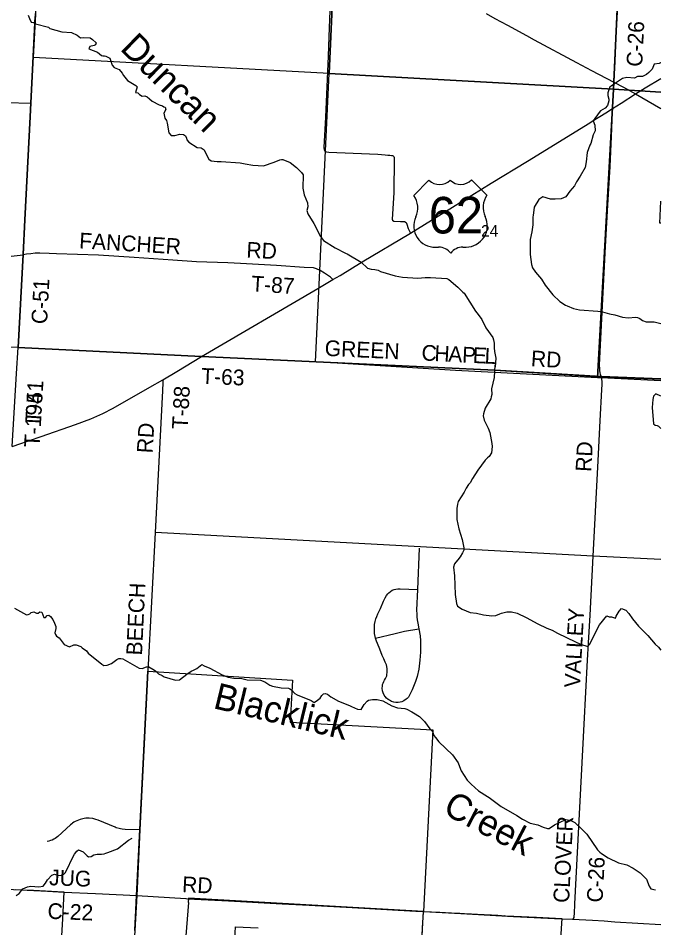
# Model space of a CAD drawing. Extents: x 114843 to 284848, y 317643 to 566895.
# Drawn here: x 272607 to 284848, y 435771 to 453098 of the extents above; entities that cross this region are included whole.
import ezdxf

# ---------------------------------------------------------------- set-up
doc = ezdxf.new("R2010")
doc.units = 0
for name, color, linetype in [('GM_X_Corporation', 7, 'Continuous'), ('GM_X_County', 7, 'Continuous'), ('GM_X_County_Road', 7, 'Continuous'), ('GM_X_County_Road_Text', 7, 'Continuous'), ('GM_X_Minor_River', 7, 'Continuous'), ('GM_X_Minor_River_Text', 7, 'Continuous'), ('GM_X_Section', 7, 'Continuous'), ('GM_X_Section_Text', 7, 'Continuous'), ('GM_X_Township', 7, 'Continuous'), ('GM_X_Township_Road', 7, 'Continuous'), ('GM_X_Township_Road_Text', 7, 'Continuous'), ('GM_X_US_Location', 7, 'Continuous'), ('GM_X_US_Route', 7, 'Continuous'), ('GM_X_US_Shield', 7, 'Continuous')]:
    doc.layers.add(name, color=color, linetype=linetype)

msp = doc.modelspace()

# ---------------------------------------------------------------- linework, layer by layer
at = {"layer": 'GM_X_Corporation'}
for points in [[(284848, 449193), (284828, 449194), (284848, 449612)], [(274827, 435717), (274835, 435874), (274840, 435975), (274862, 436389), (275078, 440662), (277831, 440489), (277790, 439685), (280507, 439540), (280325, 436083), (275852, 436333), (275846, 436253), (275851, 436252), (275800, 435616)], [(272548, 436502), (272698, 436495), (272847, 436487), (272897, 436485), (273355, 436463), (273478, 436457), (273448, 435943), (273411, 435291)], [(280302, 435642), (280325, 436083), (280637, 436068), (280862, 436056), (281017, 436048), (281111, 436043), (281241, 436036), (281359, 436030), (281615, 436016), (281621, 436016), (281746, 436009), (281885, 436000), (281876, 436002), (282050, 435992), (282480, 435971), (282965, 435950), (282892, 434879)], [(276731, 435558), (276747, 435791), (277179, 435769)]]:
    msp.add_lwpolyline(points, dxfattribs=at)
at = {"layer": 'GM_X_County'}
for points in [[(272933, 453131), (272849, 451483), (272834, 451217), (272736, 449255), (272701, 448596), (272606, 446826), (267202, 447067), (264449, 447215), (264398, 447218), (263501, 447258), (262859, 447296), (259100, 447485), (255878, 447654), (249761, 447964), (249348, 447987), (245634, 448192)], [(272606, 446826), (272701, 448596), (272736, 449255), (272834, 451217), (272849, 451483), (272933, 453131)]]:
    msp.add_lwpolyline(points, dxfattribs=at)
at = {"layer": 'GM_X_County_Road'}
for p, q in [((284136, 451781), (284365, 451660)), ((284365, 451660), (284728, 451447)), ((284728, 451447), (284848, 451377)), ((274867, 436384), (275801, 436327)), ((282957, 435945), (283168, 435935))]:
    msp.add_line(p, q, dxfattribs=at)
for points in [[(272607, 446824), (272702, 448593), (272703, 448614), (272737, 449252), (272835, 451215), (272850, 451480), (272851, 451506), (272935, 453129), (272962, 453601), (272964, 453652), (272964, 453663), (272992, 454174), (273040, 455014), (273137, 456799), (273197, 457821)], [(283953, 451877), (283953, 451916), (283962, 452004), (283969, 452138), (283990, 452578), (284002, 452859), (284040, 453589), (284050, 453777), (284069, 454199), (284076, 454397), (284090, 454728), (284106, 455063), (284125, 455582), (284172, 456805), (284189, 457265)], [(281519, 453187), (281689, 453093), (281928, 452966), (282292, 452765), (282435, 452688), (283245, 452252), (283529, 452101), (283953, 451877), (284136, 451781)], [(283715, 446268), (283701, 446308), (283692, 446348), (283687, 446380), (283685, 446420), (283683, 446492), (283793, 448749), (283841, 449538), (283884, 450272), (283909, 450844), (283926, 451312), (283929, 451378)], [(262952, 449079), (264331, 449001), (265238, 448948), (266040, 448906), (266802, 448847), (267305, 448823), (268552, 448746), (269991, 448661), (271090, 448609), (271676, 448574), (272069, 448546), (272417, 448557), (272473, 448562), (272702, 448593)], [(283168, 435935), (283187, 435949), (283195, 435968), (283199, 435992), (283201, 436040), (283212, 436225), (283389, 439648), (283453, 440869), (283471, 441202), (283501, 441726), (283558, 442851), (283646, 444548), (283694, 445428), (283724, 446026), (283729, 446118), (283729, 446176), (283726, 446219), (283722, 446245), (283715, 446268)], [(272104, 436460), (272118, 436483), (272135, 436498), (272151, 436507), (272167, 436514), (272186, 436516), (272217, 436516), (272390, 436507), (273164, 436466), (273474, 436452)], [(273474, 436452), (274079, 436426), (274867, 436384)], [(275801, 436327), (275806, 436326), (275832, 436325), (276611, 436284), (277632, 436229), (278149, 436203), (278971, 436159), (279843, 436110), (280184, 436089), (280326, 436081)], [(280225, 434192), (280225, 434202), (280248, 434602), (280299, 435613), (280315, 435883), (280319, 435960), (280326, 436081)], [(280326, 436081), (281040, 436042), (282041, 435988), (282957, 435945)], [(283168, 435935), (283548, 435915), (283772, 435903), (283973, 435887), (284848, 435835)]]:
    msp.add_lwpolyline(points, dxfattribs=at)
at = {"layer": 'GM_X_Minor_River'}
for points in [[(272797, 453158), (272824, 453092), (272855, 453024), (272903, 453016)], [(272903, 453016), (272935, 452992), (273181, 452925), (273210, 452901), (273440, 452838), (273620, 452828), (273728, 452773), (273791, 452721), (273847, 452729), (273979, 452724), (274025, 452694), (274093, 452628), (274081, 452592), (274053, 452576), (273974, 452556), (273952, 452517), (274118, 452452), (274194, 452384), (274222, 452382), (274248, 452380), (274279, 452377), (274351, 452335), (274399, 452201), (274438, 452157), (274532, 452119), (274586, 452051), (274611, 452005), (274691, 451910), (274850, 451818), (274876, 451792), (274844, 451684), (274884, 451676), (274918, 451644), (274967, 451614), (275021, 451619), (275065, 451599), (275107, 451561), (275157, 451519), (275294, 451445), (275354, 451430), (275380, 451412), (275406, 451406), (275422, 451360), (275380, 451286), (275401, 451195), (275429, 451151), (275443, 451099), (275478, 450915), (275523, 450861), (275593, 450862), (275685, 450886), (275753, 450882), (275795, 450855), (275811, 450811), (275821, 450779), (275857, 450737)], [(284848, 452250), (284844, 452247), (284814, 452234), (284720, 452222), (284683, 452124), (284622, 452061), (284574, 452025), (284496, 451989), (284452, 451987), (284406, 451986), (284347, 451954), (284201, 451969), (284121, 451949), (283946, 451834), (283901, 451802), (283875, 451788), (283836, 451675)], [(283836, 451675), (283836, 451627), (283856, 451554), (283856, 451526), (283831, 451433), (283785, 451385), (283698, 451331), (283676, 451301), (283561, 451142), (283590, 451062), (283598, 450950), (283557, 450878), (283512, 450708), (283498, 450676), (283443, 450538), (283428, 450360), (283405, 450254), (283312, 450091), (283243, 449981), (283205, 449905), (283112, 449800), (283041, 449692), (282951, 449659), (282837, 449651), (282744, 449652), (282598, 449693), (282522, 449643), (282435, 449497), (282414, 449341), (282412, 449313), (282409, 449163), (282392, 449027), (282361, 448880), (282360, 448730), (282362, 448595), (282382, 448407), (282404, 448341), (282460, 448259), (282577, 448126), (282645, 448014), (282790, 447827), (282924, 447698), (283034, 447634), (283064, 447619), (283186, 447569), (283298, 447544), (283646, 447520), (283738, 447506), (283869, 447463), (283969, 447445), (284115, 447400), (284223, 447391), (284369, 447402), (284405, 447398), (284451, 447378), (284501, 447338), (284569, 447315), (284722, 447311), (284848, 447280)], [(275857, 450737), (276019, 450634), (276093, 450631), (276147, 450587), (276210, 450459), (276240, 450413), (276282, 450380), (276394, 450368), (276476, 450371), (276833, 450343), (276933, 450325), (277075, 450296), (277277, 450283), (277482, 450354), (277591, 450399), (277621, 450407), (277647, 450403), (277785, 450348), (277909, 450256), (278006, 450159), (278032, 450113), (278029, 449857), (278054, 449735), (278119, 449580), (278123, 449506), (278105, 449432), (278124, 449372), (278241, 449188), (278368, 448939), (278424, 448866), (278642, 448725), (278842, 448624), (278872, 448608), (279141, 448448), (279261, 448336), (279333, 448317), (279399, 448309), (279463, 448297), (279507, 448273), (279785, 448187), (279925, 448166), (280222, 448147), (280356, 448160), (280459, 448159), (280773, 448140), (280813, 448118), (280981, 447975), (281078, 447880), (281104, 447860), (281317, 447517), (281371, 447456), (281436, 447356), (281512, 447202), (281645, 447015), (281663, 446973), (281674, 446909), (281672, 446817), (281681, 446748), (281705, 446624), (281694, 446456)], [(281696, 446488), (281686, 446489), (281676, 446255), (281623, 446039), (281629, 445930), (281619, 445884), (281607, 445850), (281505, 445670), (281471, 445562), (281467, 445526), (281482, 445442), (281558, 445290), (281590, 445204), (281632, 444998), (281636, 444942), (281621, 444821), (281577, 444747), (281545, 444721), (281499, 444679), (281363, 444489), (281259, 444332), (281215, 444248), (281185, 444216), (281141, 444144), (281103, 444070), (280990, 443890), (280974, 443840), (280962, 443758), (280962, 443549), (281003, 443373), (281063, 443167), (281099, 442979), (281073, 442911), (281029, 442837), (280984, 442779), (280944, 442733), (280918, 442705), (280902, 442638), (280918, 442474), (280931, 442118), (280955, 441946), (280977, 441898), (281063, 441838), (281219, 441778), (281334, 441764), (281472, 441732), (281626, 441711), (281706, 441721), (281784, 441751), (281816, 441763), (281916, 441787), (282006, 441791), (282114, 441765), (282282, 441681), (282507, 441558), (282675, 441476), (282777, 441438), (282882, 441382), (283220, 441216), (283320, 441174), (283456, 441130), (283490, 441167), (283678, 441539), (283820, 441711), (283864, 441692), (283910, 441692), (283984, 441670), (283996, 441706), (284056, 441802), (284100, 441854), (284180, 441820), (284240, 441760), (284306, 441658), (284425, 441514), (284599, 441338), (284738, 441176), (284804, 441116), (284848, 441058)], [(284848, 445899), (284750, 445945), (284710, 445898), (284694, 445836), (284682, 445682), (284707, 445370), (284743, 445344), (284777, 445340), (284807, 445326), (284831, 445300), (284848, 445280)], [(272535, 441862), (272764, 441734), (272798, 441736), (272826, 441754), (272854, 441775), (272904, 441789), (272956, 441763), (272986, 441763), (273016, 441789), (273056, 441783), (273092, 441681), (273124, 441683), (273160, 441719), (273188, 441727), (273224, 441699), (273269, 441641), (273301, 441577), (273321, 441513), (273323, 441475), (273305, 441389), (273315, 441359), (273337, 441329), (273386, 441295), (273480, 441169), (273586, 441125), (273668, 441161), (273712, 441161), (273797, 441129), (273825, 441101), (273909, 441044), (273941, 441000), (274200, 440790), (274240, 440766), (274302, 440772), (274386, 440804), (274488, 440881), (274522, 440899), (274562, 440903), (274600, 440897), (274777, 440791), (274909, 440715), (274967, 440709), (275050, 440742), (275094, 440740), (275174, 440700), (275222, 440666), (275280, 440610), (275348, 440574), (275389, 440554), (275605, 440490), (275679, 440496), (275819, 440605), (275903, 440659), (275947, 440680)], [(275947, 440680), (276011, 440710), (276108, 440788), (276149, 440760), (276259, 440717), (276495, 440587), (276605, 440545), (276715, 440523), (276864, 440517), (276970, 440497), (277220, 440488), (277304, 440454), (277400, 440396), (277452, 440374), (277619, 440344), (277755, 440336), (277781, 440326), (277813, 440306), (277879, 440236), (277923, 440208), (278189, 440099), (278244, 440065), (278308, 440105), (278356, 440143), (278393, 440197), (278425, 440225), (278457, 440237), (278500, 440221), (278562, 440169), (278706, 440085), (278920, 440003), (278956, 439987), (279071, 439938), (279137, 439930), (279194, 440022), (279256, 440090), (279282, 440104), (279358, 440118), (279443, 440118), (279551, 440096), (279727, 439999), (279835, 439959), (279973, 439947), (280011, 439935), (280106, 439885), (280136, 439867), (280252, 439795), (280348, 439701), (280448, 439561), (280497, 439511), (280523, 439433), (280555, 439393), (280619, 439311), (280878, 439065), (280986, 438915), (281032, 438795), (281042, 438763), (281157, 438585), (281233, 438505), (281375, 438383), (281548, 438273), (281578, 438251), (281804, 438083), (282103, 437908), (282211, 437838), (282361, 437764), (282503, 437732), (282609, 437690), (282690, 437664), (282724, 437664), (282820, 437735), (283036, 437833), (283132, 437817), (283212, 437775), (283340, 437657), (283438, 437553), (283643, 437257), (283689, 437213), (283715, 437189), (283842, 437101), (284042, 437011), (284200, 436970), (284320, 436906), (284455, 436816), (284573, 436696), (284625, 436564), (284655, 436516), (284745, 436496)], [(272567, 436385), (272625, 436425), (272693, 436515), (272787, 436552), (272847, 436562), (273000, 436552), (273084, 436562), (273130, 436622), (273168, 436687), (273248, 436775), (273296, 436793), (273368, 436767), (273432, 436772), (273478, 436794), (273502, 436820), (273540, 436886), (273634, 437093), (273678, 437171), (273726, 437231), (273758, 437255), (273844, 437215), (273918, 437139), (273948, 437125), (273994, 437130), (274045, 437160), (274113, 437176), (274195, 437172), (274245, 437178), (274277, 437192), (274317, 437208), (274499, 437277), (274707, 437440), (274779, 437480)]]:
    msp.add_lwpolyline(points, dxfattribs=at)
at = {"layer": 'GM_X_Section'}
for points in [[(273201, 457838), (278776, 457552), (278533, 452046), (272897, 452351), (272970, 453649), (273061, 455294), (273161, 457109)], [(278776, 457552), (284201, 457277), (283946, 451746), (278533, 452046)], [(283946, 451746), (283643, 446250), (280936, 446389), (278273, 446549), (278533, 452046)]]:
    msp.add_lwpolyline(points, close=True, dxfattribs=at)
for points in [[(284848, 451687), (283946, 451746), (284201, 457277), (284848, 457244)], [(284848, 446193), (283709, 446247), (283643, 446250), (283946, 451746), (284848, 451687)]]:
    msp.add_lwpolyline(points, dxfattribs=at)
at = {"layer": 'GM_X_Township'}
for points in [[(272933, 453131), (272849, 451483), (272834, 451217), (272736, 449255), (272701, 448596), (272606, 446826), (267202, 447067), (264449, 447215), (264398, 447218), (263501, 447258), (262859, 447296), (259100, 447485), (255878, 447654), (249761, 447964), (249348, 447987), (245634, 448192)], [(284848, 446225), (283714, 446271), (281686, 446393), (279516, 446497), (276099, 446656), (272606, 446826), (272701, 448596), (272736, 449255), (272834, 451217), (272849, 451483), (272933, 453131)], [(272606, 446826), (276099, 446656), (279516, 446497), (281686, 446393), (283714, 446271), (284848, 446225)]]:
    msp.add_lwpolyline(points, dxfattribs=at)
at = {"layer": 'GM_X_Township_Road'}
msp.add_line((274867, 436384), (274818, 435495), dxfattribs=at)
for points in [[(278571, 453908), (278525, 452744), (278514, 452376), (278460, 451213), (278430, 450637), (278432, 450619), (278436, 450595), (278439, 450579), (278451, 450563), (278477, 450550), (278523, 450544), (278990, 450529), (279460, 450509), (279600, 450497), (279646, 450490), (279684, 450487), (279717, 450484), (279739, 450480), (279751, 450476), (279763, 450464), (279771, 450444), (279770, 450422), (279760, 449769), (279728, 449271), (279739, 449250), (279764, 449231), (279891, 449228), (279963, 449224), (279996, 449208), (280013, 449173), (280037, 449089), (280080, 449003)], [(270904, 451074), (270909, 451405), (270917, 451487), (270925, 451522), (270941, 451541), (270963, 451548), (271000, 451553), (271085, 451546), (271176, 451538), (271325, 451532), (271451, 451533), (271697, 451525), (272386, 451490), (272850, 451480)], [(278599, 448122), (278556, 448167), (278444, 448241), (278359, 448293), (278291, 448326), (278235, 448340), (278055, 448351), (277526, 448385), (276842, 448422), (276598, 448437), (276003, 448457), (275555, 448489), (274815, 448539), (274139, 448581), (273338, 448608), (273196, 448613), (273016, 448623), (272932, 448619), (272849, 448611), (272764, 448601), (272702, 448593)], [(272493, 444937), (272573, 446330), (272607, 446824)], [(276101, 446653), (279517, 446495), (281687, 446390), (283715, 446268), (284848, 446222)], [(275359, 446209), (275362, 446160), (275354, 446000), (275216, 443299), (275079, 440659)], [(284848, 442788), (283558, 442851), (275216, 443299)], [(280246, 443004), (280212, 442214), (280196, 441822), (280198, 441748), (280200, 441697), (280206, 441640), (280218, 441572), (280241, 441469), (280261, 441335), (280270, 441238), (280273, 441125), (280272, 441024), (280260, 440870), (280236, 440698), (280204, 440557), (280174, 440462), (280114, 440305), (280070, 440215), (280041, 440167), (280014, 440138), (279996, 440123), (279950, 440093), (279917, 440077), (279880, 440067), (279843, 440062), (279803, 440062), (279760, 440068), (279719, 440081), (279679, 440104), (279653, 440120), (279624, 440144), (279599, 440175), (279581, 440200), (279559, 440246), (279547, 440283), (279542, 440337), (279544, 440375), (279548, 440404), (279556, 440430), (279569, 440464), (279583, 440486), (279601, 440518), (279620, 440556), (279626, 440573), (279630, 440592), (279635, 440640), (279635, 440669), (279634, 440702), (279626, 440749), (279620, 440777), (279597, 440834), (279573, 440893), (279543, 440961), (279493, 441076), (279448, 441184), (279431, 441229), (279413, 441285), (279406, 441321), (279396, 441380), (279393, 441435), (279391, 441498), (279397, 441548), (279406, 441603), (279421, 441655), (279437, 441701), (279459, 441749), (279478, 441789), (279510, 441856), (279568, 441993), (279598, 442055), (279623, 442099), (279646, 442130), (279668, 442154), (279696, 442177), (279732, 442200), (279766, 442213), (279800, 442223), (279836, 442230), (279880, 442231), (280212, 442214)], [(279413, 441285), (279790, 441379), (279967, 441420), (280241, 441469)], [(275079, 440659), (274922, 437638), (274867, 436384)], [(274922, 437638), (274646, 437646), (274585, 437650), (274557, 437654), (274529, 437661), (274475, 437678), (274455, 437685), (274131, 437820), (274084, 437837), (274031, 437850), (273961, 437858), (273895, 437857), (273865, 437853), (273810, 437842), (273785, 437835), (273754, 437824), (273721, 437810), (273694, 437796), (273669, 437782), (273643, 437764), (273626, 437751), (273602, 437731), (273362, 437512), (273335, 437490), (273313, 437475), (273285, 437458), (273251, 437442), (273222, 437431), (273192, 437422), (273158, 437415)]]:
    msp.add_lwpolyline(points, dxfattribs=at)
at = {"layer": 'GM_X_US_Route'}
for p, q in [((284547, 451768), (284848, 451947)), ((284365, 451660), (284547, 451768))]:
    msp.add_line(p, q, dxfattribs=at)
for points in [[(283799, 451296), (283929, 451378), (284093, 451482), (284365, 451660)], [(283494, 451106), (283538, 451133), (283799, 451296)], [(276101, 446653), (278313, 447949), (278599, 448122), (278743, 448194), (279158, 448459), (280080, 449003), (280879, 449500), (281617, 449955), (282306, 450377), (283494, 451106)], [(272493, 444937), (272547, 444956), (272601, 444975), (273047, 445131), (273699, 445361), (273993, 445466), (274216, 445567), (274419, 445672), (275115, 446069), (275359, 446209), (275629, 446370), (276101, 446653)]]:
    msp.add_lwpolyline(points, dxfattribs=at)
at = {"layer": 'GM_X_US_Shield'}
for p, q in [((280431, 450010), (280143, 449718)), ((281536, 449728), (281244, 450016)), ((280557, 448735), (280615, 448735)), ((281079, 448739), (281137, 448739))]:
    msp.add_line(p, q, dxfattribs=at)
for centre, radius, start, end in [((280633, 450219), 290, 225.9896, 314.8436), ((281039, 450222), 290, 225.9896, 314.8437), ((279813, 449483), 406, 334.9637, 35.4175), ((281870, 449498), 406, 145.4157, 205.8695), ((280549, 449141), 406, 155.2485, 271.0549), ((281138, 449145), 406, 269.7784, 25.5847), ((280617, 448445), 290, 37.2865, 90.4166), ((281081, 448449), 290, 90.4166, 143.5467)]:
    msp.add_arc(centre, radius, start, end, dxfattribs=at)

# ---------------------------------------------------------------- texts
at = {"layer": 'GM_X_County_Road_Text'}
for s, rotation, p in [('C-26', 87.3341, (284493, 452167)), ('C-51', 86.9278, (273156, 447264)), ('RD', 86.9669, (283523, 444451)), ('VALLEY', 86.8293, (283307, 440339)), ('CLOVER', 87.1507, (283099, 436240)), ('C-26', 86.9903, (283737, 436247)), ('JUG', 357.7966, (273192, 436583)), ('RD', 356.9942, (275723, 436452)), ('C-22', 357.6738, (273161, 435944))]:
    msp.add_text(s, height=300, rotation=rotation, dxfattribs=at).set_placement(p)
at = {"layer": 'GM_X_Minor_River_Text'}
for s, rotation, p in [('Duncan', 315.4198, (274528, 452504)), ('Blacklick', 346.419, (276303, 439958)), ('Creek', 332.4188, (280674, 437957))]:
    msp.add_text(s, height=500, rotation=rotation, dxfattribs=at).set_placement(p)
at = {"layer": 'GM_X_Section_Text'}
msp.add_text('24', height=221, rotation=0.4167, dxfattribs=at).set_placement((281424, 448934))
at = {"layer": 'GM_X_Township_Road_Text'}
for s, rotation, p in [('FANCHER', 356.5937, (273762, 448714)), ('RD', 356.9632, (276948, 448539)), ('T-87', 356.5787, (277038, 447894)), ('GREEN', 357.3264, (278440, 446667)), ('C', 357.1989, (280284, 446579)), ('H', 357.1947, (280530, 446567)), ('A', 357.1983, (280794, 446554)), ('P', 357.1987, (281057, 446541)), ('E', 357.2068, (281260, 446531)), ('L', 357.6277, (281486, 446520)), ('RD', 356.4718, (282367, 446471)), ('T-63', 357.572, (276088, 446135)), ('T-51', 86.5312, (273039, 445370)), ('T-88', 86.8833, (275834, 445262)), ('T-194', 87.0495, (273018, 444918)), ('RD', 86.4372, (275165, 444804)), ('BEECH', 87.2714, (274964, 440955))]:
    msp.add_text(s, height=300, rotation=rotation, dxfattribs=at).set_placement(p)
at = {"layer": 'GM_X_US_Location'}
for s, p in [('/', (280842, 449340)), ('0', (280842, 449340)), ('62', (280637, 449132))]:
    msp.add_text(s, height=1, rotation=0.4166, dxfattribs=at).set_placement(p)
at = {"layer": 'GM_X_US_Shield'}
msp.add_text('62', height=696.1, rotation=0.4166, dxfattribs=at).set_placement((280429, 448995))

doc.saveas('drawing.dxf')
